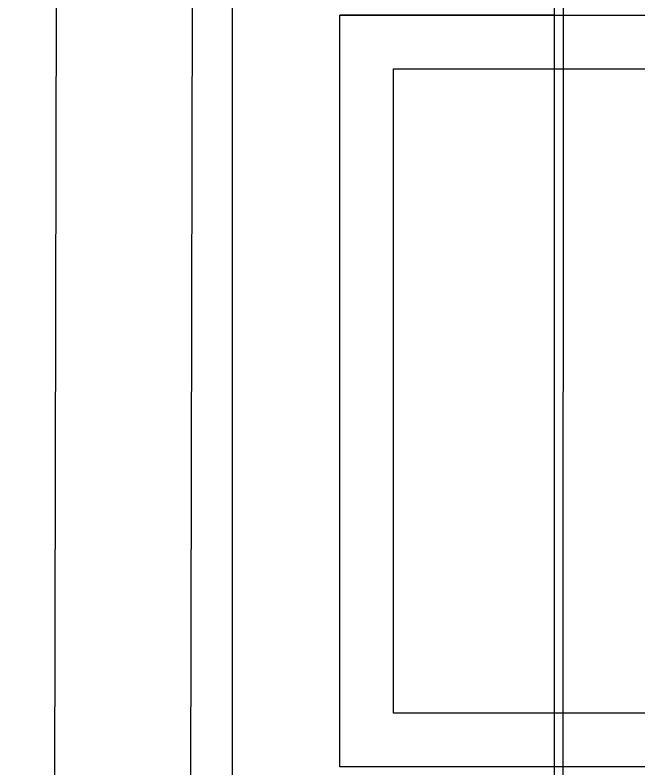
# Model space of a CAD drawing. Extents: x -264205 to -263659, y -1242401 to -1242060.
# Drawn here: x -263909.144 to -263908.8539, y -1242121.3472 to -1242120.9966 of the extents above; entities that cross this region are included whole.
import ezdxf

# ---------------------------------------------------------------- set-up
doc = ezdxf.new("R2010")
doc.units = 0
for name, color, linetype in [('KFA_SO_10-1_PLACHTY', 7, 'Continuous'), ('KFA_SO_10-1_TRIBUNA_A_OBVOD', 7, 'Continuous'), ('OBRUBNIKY_KOMUNIKACIE_PROJEKT', 7, 'Continuous'), ('SITUACIA_DSP_2D', 7, 'Continuous')]:
    doc.layers.add(name, color=color, linetype=linetype)

msp = doc.modelspace()

# ---------------------------------------------------------------- linework, layer by layer
at = {"layer": 'KFA_SO_10-1_PLACHTY'}
for p, q in [((-263909.144, -1242131.92), (-263909.091, -1242101.788)), ((-263909.025, -1242101.851), (-263909.077, -1242129.087))]:
    msp.add_line(p, q, dxfattribs=at)
at = {"layer": 'KFA_SO_10-1_TRIBUNA_A_OBVOD'}
msp.add_lwpolyline([(-263892.034, -1242108.1), (-263908.6571, -1242101.22742), (-263908.8793, -1242101.77499), (-263908.89092, -1242125.41019)], dxfattribs=at)
at = {"layer": 'OBRUBNIKY_KOMUNIKACIE_PROJEKT'}
msp.add_line((-263909.04274, -1242132.43268), (-263909.04274, -1242101.38224), dxfattribs=at)
at = {"layer": 'SITUACIA_DSP_2D'}
for p, q in [((-263909.04279, -1242132.43267), (-263909.04279, -1242101.38223)), ((-263908.89279, -1242125.43224), (-263908.89279, -1242101.76908)), ((-263908.89274, -1242120.99663), (-263908.99274, -1242120.99663)), ((-263908.99274, -1242121.34663), (-263908.99274, -1242120.99663)), ((-263908.99274, -1242120.99663), (-263908.55274, -1242120.99663)), ((-263908.96774, -1242121.32163), (-263908.96774, -1242121.02163)), ((-263908.96774, -1242121.02163), (-263908.57774, -1242121.02163)), ((-263908.57774, -1242121.32163), (-263908.96774, -1242121.32163)), ((-263908.55274, -1242121.34663), (-263908.99274, -1242121.34663))]:
    msp.add_line(p, q, dxfattribs=at)

doc.saveas('drawing.dxf')
